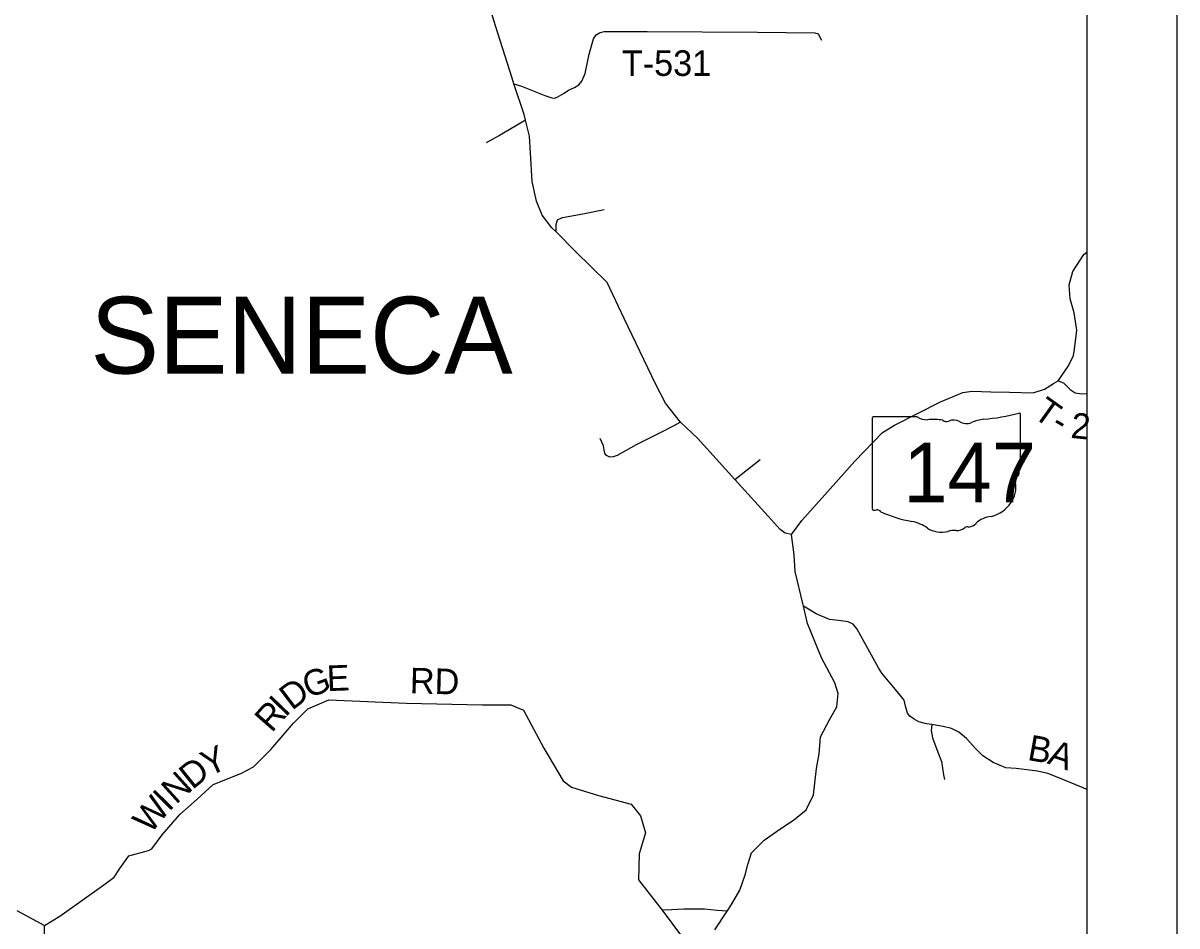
# Model space of a CAD drawing. Extents: x -22 to 431, y -18 to 160.
# Drawn here: x 329.433 to 331.995, y 153.727 to 155.732 of the extents above; entities that cross this region are included whole.
import ezdxf

# ---------------------------------------------------------------- set-up
doc = ezdxf.new("R2010")
doc.units = 0
for name, color, linetype in [('GM_X_Adjacent_County_Text', 7, 'Continuous'), ('GM_X_Airport_Location_Class_2', 7, 'Continuous'), ('GM_X_City_Street', 7, 'Continuous'), ('GM_X_City_Street_Text', 7, 'Continuous'), ('GM_X_County_Road', 7, 'Continuous'), ('GM_X_County_Road_Text', 7, 'Continuous'), ('GM_X_County_ROW', 7, 'Continuous'), ('GM_X_Minor_River_Text', 7, 'Continuous'), ('GM_X_Section', 7, 'Continuous')]:
    doc.layers.add(name, color=color, linetype=linetype)

msp = doc.modelspace()

# ---------------------------------------------------------------- linework, layer by layer
at = {"layer": 'GM_X_Adjacent_County_Text'}
for points in [[(329.4193, 153.7615), (329.4808, 153.7283), (329.5146, 153.7493), (329.6124, 153.8183), (329.6354, 153.8356), (329.6482, 153.855), (329.6681, 153.8829), (329.7116, 153.895), (329.7188, 153.8988), (329.7421, 153.9293), (329.7809, 153.9744), (329.8193, 154.0089), (329.8555, 154.041), (329.9164, 154.0661), (329.9444, 154.0808), (329.9832, 154.1194), (330.0336, 154.1778), (330.0656, 154.2092), (330.1121, 154.2292), (330.2833, 154.2218), (330.4529, 154.2181), (330.5163, 154.2182), (330.5391, 154.2085)], [(330.5391, 154.2085), (330.5409, 154.2077), (330.5444, 154.2062), (330.5894, 154.1223), (330.6324, 154.0493), (330.6504, 154.0354), (330.7108, 154.0169), (330.783, 153.9977), (330.8041, 153.9716), (330.8153, 153.9338), (330.8009, 153.8877), (330.7994, 153.8297), (330.8518, 153.7627), (330.9355, 153.6499)]]:
    msp.add_lwpolyline(points, dxfattribs=at)
at = {"layer": 'GM_X_Airport_Location_Class_2'}
for p, q in [((331.418, 154.8576), (331.3214, 154.8576)), ((331.6478, 154.7579), (331.6478, 154.8625)), ((331.3182, 154.8541), (331.3182, 154.654)), ((331.6477, 154.7579), (331.6478, 154.7579))]:
    msp.add_line(p, q, dxfattribs=at)
for centre, major_axis, start_param, end_param in [((331.322, 154.8546), (0.00382, 0), 1.712693, 3.28349), ((331.4409, 154.8808), (0.037, 0), 4.042523, 4.731795), ((331.5304, 155.1304), (0.3495, 0), 4.814394, 5.042369), ((331.6441, 154.863), (0.00367, 0), 6.141152, 7.989035), ((331.4532, 154.7452), (0.133, 0), 1.404758, 1.657858), ((331.4834, 154.8556), (0.0107, 0), 3.836095, 5.185415), ((331.4991, 154.8325), (0.0222, 0), 0.950623, 2.079405), ((331.5278, 154.8642), (0.0267, 0), 4.081561, 5.145723), ((331.575, 154.7965), (0.0703, 0), 1.699011, 2.107814), ((331.6469, 154.7502), (0.00568, 0), 1.883978, 3.671073), ((331.6439, 154.7575), (0.00393, 0), 5.05454, 6.418171), ((331.6108, 154.7369), (0.0341, 0), 5.934695, 6.695948), ((331.55, 154.7007), (0.0874, 0), 5.101752, 6.440018), ((331.6609, 154.714), (0.0248, 0), 2.387724, 3.262537), ((331.322, 154.6536), (0.00385, 0), 3.00124, 4.508301), ((331.3226, 154.6741), (0.0294, 0), 4.665946, 4.897461), ((331.3286, 154.6425), (0.0106, 0), 0.519207, 1.627899), ((331.4624, 154.8223), (0.2524, 0), 4.195997, 4.488961), ((331.5868, 154.5978), (0.0479, 0), 1.647645, 2.488434), ((331.3872, 154.5641), (0.079, 0), 0.823519, 1.323587), ((331.4726, 154.6415), (0.0501, 0), 4.026481, 4.996735), ((331.5015, 154.5723), (0.0412, 0), 1.495662, 1.94098), ((331.5052, 154.6265), (0.0267, 0), 4.691044, 5.507374), ((331.5294, 154.6071), (0.00752, 0), 1.147584, 2.315152), ((331.5262, 154.6346), (0.0282, 0), 4.937069, 5.64225)]:
    msp.add_ellipse(centre, major_axis=major_axis, ratio=0.8, start_param=start_param, end_param=end_param, dxfattribs=at)
at = {"layer": 'GM_X_County_Road'}
msp.add_lwpolyline([(329.6618, 153.1167), (329.6397, 153.1441), (329.5957, 153.2474), (329.564, 153.3074), (329.5103, 153.4092), (329.5013, 153.4512), (329.4855, 153.5252), (329.482, 153.647), (329.4808, 153.7283)], dxfattribs=at)
at = {"layer": 'GM_X_County_ROW'}
for points in [[(331.1389, 154.5967), (331.1253, 154.5994), (331.1138, 154.6075), (331.0875, 154.6371), (331.0135, 154.7187), (330.9304, 154.8101), (330.8926, 154.8458), (330.8593, 154.8877), (330.8382, 154.9291), (330.7676, 155.0761), (330.73, 155.156), (330.6598, 155.2244), (330.6167, 155.2681), (330.6074, 155.2775), (330.5853, 155.3053), (330.5731, 155.3366), (330.5633, 155.3801), (330.5597, 155.4439), (330.5572, 155.4805), (330.5483, 155.5165), (330.5453, 155.5285), (330.5227, 155.5972), (330.5187, 155.6096), (330.4823, 155.7258), (330.463, 155.7891)], [(331.1389, 154.5967), (331.1621, 154.6277), (331.2129, 154.6843), (331.2801, 154.7594), (331.3414, 154.8226), (331.3681, 154.8389), (331.4699, 154.8907), (331.5194, 154.9113), (331.5404, 154.9147), (331.5816, 154.9133), (331.6232, 154.9123), (331.6758, 154.9109), (331.7011, 154.9187), (331.7212, 154.9314), (331.731, 154.9373), (331.7542, 154.9706), (331.7653, 154.9941), (331.7677, 155.0078), (331.7726, 155.0499), (331.7669, 155.0885), (331.7581, 155.1199), (331.7553, 155.1506), (331.764, 155.18), (331.7881, 155.2176), (331.7949, 155.2235)], [(330.9692, 153.7186), (330.9967, 153.7604), (331.0063, 153.775), (331.0248, 153.8064), (331.0361, 153.8411), (331.0422, 153.864), (331.0505, 153.89), (331.0782, 153.9174), (331.1135, 153.9422), (331.1436, 153.962), (331.1714, 153.9849), (331.1883, 154.0182), (331.195, 154.0768), (331.2006, 154.1091), (331.2035, 154.1468), (331.2242, 154.1866), (331.2401, 154.2138), (331.2427, 154.2435), (331.2355, 154.2669), (331.2054, 154.3222), (331.1746, 154.3985), (331.1658, 154.4369), (331.1645, 154.4428), (331.1475, 154.5139), (331.1454, 154.5514), (331.1389, 154.5967)]]:
    msp.add_lwpolyline(points, dxfattribs=at)
at = {"layer": 'GM_X_Minor_River_Text'}
for points in [[(330.5227, 155.5972), (330.54, 155.5919), (330.5917, 155.5707), (330.6072, 155.566), (330.6133, 155.5648), (330.619, 155.567), (330.6346, 155.5763), (330.6438, 155.583), (330.6575, 155.5885), (330.6671, 155.5948), (330.6733, 155.6027), (330.6807, 155.6201), (330.69, 155.6625), (330.6999, 155.6965), (330.7053, 155.7055), (330.7126, 155.7104), (330.7236, 155.7129), (330.8188, 155.7132), (331.0637, 155.7119), (331.1911, 155.7103), (331.1983, 155.7079), (331.2057, 155.6938)], [(330.5483, 155.5165), (330.5252, 155.5025), (330.4912, 155.4821), (330.4611, 155.4661)], [(330.6167, 155.2681), (330.6167, 155.2849), (330.6197, 155.2952), (330.631, 155.3002), (330.6761, 155.3081), (330.7231, 155.3176)], [(331.731, 154.9373), (331.7427, 154.9329), (331.7577, 154.9184), (331.7692, 154.9106), (331.7831, 154.9086), (331.7949, 154.9092)], [(330.8926, 154.8458), (330.8749, 154.8359), (330.8522, 154.824), (330.794, 154.7955), (330.7524, 154.772), (330.743, 154.7686), (330.7361, 154.7681), (330.7285, 154.7715), (330.7247, 154.7768), (330.7235, 154.784), (330.7215, 154.7935), (330.7142, 154.8097)], [(331.0135, 154.7187), (331.0696, 154.7625)], [(331.7949, 154.0304), (331.7869, 154.0336), (331.7256, 154.0594), (331.7085, 154.0657), (331.685, 154.0708), (331.6379, 154.0766), (331.6151, 154.0787), (331.587, 154.0903), (331.5637, 154.1049), (331.5481, 154.1204), (331.5278, 154.1437), (331.5106, 154.1573), (331.4946, 154.1655), (331.476, 154.1699), (331.4506, 154.1742), (331.4388, 154.1761), (331.4217, 154.1806), (331.4118, 154.1862), (331.4022, 154.1933), (331.3969, 154.1997), (331.3926, 154.2149), (331.3891, 154.2282), (331.3776, 154.2433), (331.3581, 154.2663), (331.3397, 154.2882), (331.332, 154.3006), (331.3009, 154.3569), (331.2851, 154.3864), (331.276, 154.397), (331.2653, 154.4022), (331.2433, 154.4051), (331.2235, 154.4076), (331.1942, 154.42), (331.1658, 154.4369)], [(331.4506, 154.1742), (331.4495, 154.1614), (331.4523, 154.1451), (331.4639, 154.1129), (331.4724, 154.0921), (331.4764, 154.0629), (331.4787, 154.0527)], [(330.9967, 153.7604), (330.9739, 153.7617), (330.9462, 153.7645), (330.9, 153.7642), (330.8735, 153.7629), (330.8518, 153.7627)]]:
    msp.add_lwpolyline(points, dxfattribs=at)
at = {"layer": 'GM_X_Section'}
msp.add_line((331.7949, 159.9199), (331.7949, 147.6799), dxfattribs=at)
msp.add_lwpolyline([(319.3549, 160.1199), (331.9949, 160.1199), (331.9949, 147.4799), (319.3549, 147.4799)], close=True, dxfattribs=at)

# ---------------------------------------------------------------- texts
at = {"layer": 'GM_X_Airport_Location_Class_2'}
msp.add_text('147', height=0.13184, dxfattribs=at).set_placement((331.3877, 154.6681))
at = {"layer": 'GM_X_City_Street'}
for s, height, rotation, p in [('G', 0.0568, 19.6688, (330.0658, 154.2325)), ('E', 0.0568, 2.1904, (330.1084, 154.2485)), ('RD', 0.05682, 358.5194, (330.2913, 154.2438)), ('D', 0.0568, 37.2517, (330.03, 154.2044)), ('R', 0.0568, 48.6426, (329.9851, 154.1546)), ('I', 0.0568, 46.0378, (330.0155, 154.1892)), ('Y', 0.0568, 24.7337, (329.8448, 154.058)), ('D', 0.0568, 38.7281, (329.8089, 154.0287)), ('N', 0.0568, 42.1164, (329.7725, 153.9957)), ('W', 0.0568, 50.6039, (329.7159, 153.9298)), ('I', 0.0568, 45.4968, (329.7567, 153.9797))]:
    msp.add_text(s, height=height, rotation=rotation, dxfattribs=at).set_placement(p)
at = {"layer": 'GM_X_City_Street_Text'}
for s, height, rotation, p in [('T-531', 0.05682, 0, (330.7624, 155.6144)), ('T', 0.0568, 324.4245, (331.673, 154.8587)), ('2', 0.0568, 354.2293, (331.7576, 154.811)), ('-', 0.0568, 329.8594, (331.7125, 154.8308)), ('B', 0.0568, 349.8023, (331.6612, 154.0962)), ('A', 0.0568, 340.9487, (331.7049, 154.0885))]:
    msp.add_text(s, height=height, rotation=rotation, dxfattribs=at).set_placement(p)
at = {"layer": 'GM_X_County_Road_Text'}
msp.add_text('SENECA', height=0.17045, rotation=0, dxfattribs=at).set_placement((329.5828, 154.9536))

doc.saveas('drawing.dxf')
